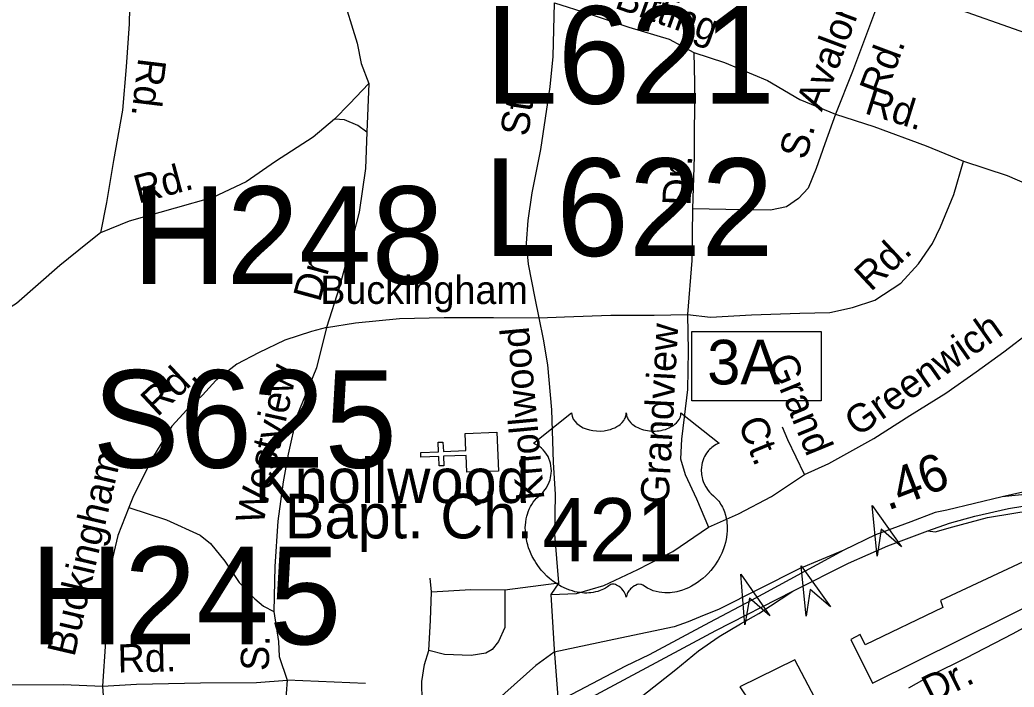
# Model space of a CAD drawing. Extents: x 1547597 to 1699558, y 810033 to 920809.
# Drawn here: x 1618038 to 1621385, y 854939 to 857184 of the extents above; entities that cross this region are included whole.
import ezdxf

# ---------------------------------------------------------------- set-up
doc = ezdxf.new("R2010")
doc.units = 0
for name, color, linetype in [('Exist Cultural Church CELL', 7, 'Continuous'), ('Exist Cultural Church Label', 7, 'Continuous'), ('Exist Cultural Shopping Center Building Footprint', 7, 'Continuous'), ('Exist Road Non-System Type 51', 7, 'Continuous'), ('Exist Road Non-System Type 51 Label', 7, 'Continuous'), ('Exist Road Primary Interstate Divided Center Attributed', 7, 'Continuous'), ('Exist Road Primary Interstate Interchange CELL', 7, 'Continuous'), ('Exist Road Primary Interstate Mileage Hundredths English Label', 7, 'Continuous'), ('Exist Road Primary Interstate Ramp 1 Lane Attributed', 7, 'Continuous'), ('Exist Road Primary Interstate Structure Cantilever Sign Attributed CELL', 7, 'Continuous'), ('Exist Road Primary Interstate Structure Cantilever Sign Number Label', 7, 'Continuous'), ('Exist Road Primary Interstate Structure Ovrhead Sign Attributed CELL', 7, 'Continuous'), ('Exist Road Primary Interstate Structure Ovrhead Sign Number Label', 7, 'Continuous'), ('Exist Road Primary US Shield CELL', 7, 'Continuous'), ('Exist Road Primary US Shield Number Label', 7, 'Continuous'), ('Exist Road Primary US Structure Non-Sys NCDOT Number Label', 7, 'Continuous')]:
    doc.layers.add(name, color=color, linetype=linetype)

msp = doc.modelspace()

# ---------------------------------------------------------------- linework, layer by layer
at = {"layer": 'Exist Cultural Church CELL'}
msp.add_lwpolyline([(1619542.2, 855661.8), (1619539.9, 855718.7), (1619463.8, 855715.8), (1619465.1, 855683.8), (1619449.1, 855683.2), (1619447.8, 855715.1), (1619387.8, 855712.8), (1619387.1, 855728.8), (1619447.2, 855731.1), (1619446, 855763.1), (1619461.9, 855763.7), (1619463.2, 855731.8), (1619539.3, 855734.7), (1619537.1, 855792.3), (1619643.5, 855796.5), (1619648.6, 855666)], close=True, dxfattribs=at)
at = {"layer": 'Exist Cultural Shopping Center Building Footprint'}
for points in [[(1620907.7, 854952.7), (1621651.9, 855321.6), (1621589.3, 855426), (1621564.9, 855408.6), (1621554.5, 855426), (1621137.2, 855231.1), (1621144.1, 855206.8), (1620883.3, 855081.5), (1620865.9, 855116.3), (1620834.6, 855098.9)], [(1620235.6, 854543.7), (1620472.1, 854724.7), (1620736.4, 854860.4), (1620646, 855031), (1620461.6, 854940.5), (1620496.4, 854888.3), (1620343.4, 854811.7), (1620256.5, 854738.6), (1620232.1, 854769.9), (1620120.8, 854679.5)]]:
    msp.add_lwpolyline(points, close=True, dxfattribs=at)
at = {"layer": 'Exist Road Non-System Type 51'}
for p, q in [((1619211.9, 856970), (1619205.4, 856806)), ((1619423.8, 855259.7), (1619418.5, 855305.9)), ((1619669.6, 855266.2), (1619851.8, 855289.5)), ((1619851.8, 855289.5), (1619824.8, 855250.8)), ((1619824.8, 855250.8), (1619835.8, 855065.6)), ((1619835.8, 855065.6), (1619850.1, 854890.5)), ((1619201.4, 854951.3), (1618937, 854962.5))]:
    msp.add_line(p, q, dxfattribs=at)
for points in [[(1620942.7, 857307.7), (1620918.1, 857216.3), (1620840.8, 857009.6), (1620782.9, 856866.5)], [(1621810.7, 856989.7), (1621630, 857066.6), (1621385.8, 857152.6), (1621207, 857215.5), (1621073.8, 857259.6), (1620942.7, 857307.7)], [(1618407.4, 857277.7), (1618405.8, 857169.9), (1618395.6, 857026), (1618383.3, 856880.3), (1618352.8, 856710.9), (1618328.7, 856569.3), (1618309.3, 856467.6)], [(1619119.9, 857276.6), (1619172.5, 857105.1), (1619186.1, 857036.9), (1619211.9, 856970)], [(1619785.5, 856181.9), (1619772.4, 856248), (1619750.1, 856362.3), (1619743.3, 856432.3), (1619748.5, 856508.3), (1619761.8, 856601.8), (1619791.9, 856747.3), (1619823, 856958.8), (1619832.7, 857060.7), (1619837.4, 857240.5)], [(1619837.4, 857240.5), (1619950.7, 857204.7), (1620087.8, 857158.7), (1620223.1, 857118.8), (1620306.4, 857073.5)], [(1620306.4, 857073.5), (1620308.8, 856971.6), (1620307.1, 856723.6), (1620302.4, 856547.8)], [(1620306.4, 857073.5), (1620409.8, 857039.9), (1620554.7, 856979.8), (1620663.6, 856916.3), (1620782.9, 856866.5)], [(1619211.9, 856970), (1619146.9, 856900.9), (1619096.2, 856849.7)], [(1620782.9, 856866.5), (1620747.3, 856767.1), (1620718.1, 856683.7), (1620691.2, 856618), (1620659.1, 856582.6), (1620618.3, 856555.2), (1620564.2, 856543.9), (1620414.4, 856546.2), (1620302.4, 856547.8)], [(1620782.9, 856866.5), (1620912.1, 856824.6), (1621088.9, 856760), (1621213.9, 856708.3)], [(1619096.2, 856849.7), (1619025.4, 856788.9), (1618898.2, 856706.8), (1618799.4, 856638.4), (1618686.7, 856586), (1618560.3, 856550), (1618405.7, 856506.3), (1618309.3, 856467.6)], [(1619205.4, 856806), (1619175.7, 856828.8), (1619130.2, 856847.2), (1619096.2, 856849.7)], [(1619205.4, 856806), (1619201.5, 856684.2), (1619179.3, 856536.6), (1619149.7, 856419.1), (1619113.6, 856285.8), (1619069.6, 856148.6)], [(1620285.2, 856192.4), (1620362.8, 856183.2), (1620500.8, 856191.2), (1620662.8, 856196.7), (1620764.7, 856199.3), (1620840.9, 856216.1), (1620915.3, 856240.8), (1621003.5, 856297.7), (1621062.8, 856362.7), (1621109.8, 856431.8), (1621136.8, 856487.5), (1621182.2, 856596.6), (1621213.9, 856708.3)], [(1621213.9, 856708.3), (1621361, 856660), (1621512, 856595.7), (1621653.2, 856551.7)], [(1620302.4, 856547.8), (1620299.8, 856374), (1620285.2, 856192.4)], [(1620678.7, 855654.7), (1620761, 855691.5), (1620912.2, 855775.2), (1621033.3, 855853.4), (1621154.2, 855927.6), (1621257.2, 856000), (1621350.2, 856066.5), (1621441, 856137.1), (1621520.3, 856226), (1621553.4, 856287.3), (1621582.1, 856341), (1621619.6, 856444.3), (1621653.2, 856551.7)], [(1618309.3, 856467.6), (1618264.7, 856432.3), (1618171.8, 856357.7), (1618025.9, 856230), (1617951.3, 856183.3), (1617858, 856102.8), (1617781.4, 856055.9)], [(1619785.5, 856181.9), (1619871.4, 856184.6), (1620027.4, 856190.2), (1620173.2, 856190.1), (1620285.2, 856192.4)], [(1620285.2, 856192.4), (1620287.3, 856070.5), (1620285.2, 855940.5), (1620273.9, 855846.8), (1620264.8, 855773), (1620261.7, 855707), (1620277, 855654.9), (1620315.6, 855572.2), (1620356.3, 855477.8)], [(1619069.6, 856148.6), (1619167.8, 856165), (1619315.8, 856178.8), (1619465.7, 856182.6), (1619631.6, 856182), (1619785.5, 856181.9)], [(1619851.8, 855289.5), (1619838.3, 855453.4), (1619840.4, 855587.3), (1619834, 855695.5), (1619828.6, 855871.5), (1619815.1, 856023.4), (1619800.4, 856109.6), (1619785.5, 856181.9)], [(1619069.6, 856148.6), (1619019.5, 856135.2), (1618929.1, 856106.6), (1618840.6, 856064), (1618768.1, 856025.1), (1618697.4, 855970.3), (1618652.6, 855920.9), (1618599.9, 855871.8), (1618549.2, 855816.6), (1618487.7, 855715.6), (1618419.8, 855582.7), (1618404.5, 855543.6)], [(1619069.6, 856148.6), (1619035.6, 856013), (1618968.8, 855848.5), (1618941.1, 855723), (1618923.4, 855629.7), (1618905.8, 855497.2), (1618896.1, 855345.2), (1618892.2, 855193.9)], [(1620678.7, 855654.7), (1620622.4, 855771.5), (1620605, 855813.9)], [(1620356.3, 855477.8), (1620456.9, 855522.1), (1620567.5, 855580.5), (1620678.7, 855654.7)], [(1618404.5, 855543.6), (1618367.7, 855449.5), (1618342, 855339.9), (1618326.5, 855236.2), (1618326.4, 855092.3), (1618316.2, 854942.6)], [(1618404.5, 855543.6), (1618531.3, 855501.9), (1618644.3, 855450.5), (1618679.2, 855422.6), (1618728, 855363.3), (1618775.6, 855290.6), (1618829.1, 855236.7), (1618857.2, 855211.4), (1618892.2, 855193.9)], [(1619824.8, 855250.8), (1619911.3, 855254.5), (1620003.5, 855281.2), (1620118.3, 855335.3), (1620235.2, 855395.6), (1620356.3, 855477.8)], [(1619669.6, 855266.2), (1619669.7, 855140.3), (1619649.1, 855092.5), (1619627.8, 855065.9), (1619606.5, 855053.1), (1619556.5, 855045.9), (1619466.5, 855049.4), (1619414.8, 855062)], [(1619414.8, 855062), (1619420.4, 855164), (1619423.8, 855259.7)], [(1619423.8, 855259.7), (1619555.8, 855267.9), (1619669.6, 855266.2)], [(1621815.5, 855184.2), (1621789.8, 855214.7), (1621759.3, 855245.1), (1621745.3, 855261.5), (1621707.9, 855273.2), (1621683.8, 855270.1), (1621559, 855216), (1621379.8, 855118.6), (1621222.6, 855037.1), (1621106, 854978.9), (1621029.3, 854936)], [(1618892.2, 855193.9), (1618908.7, 855092.2), (1618911, 855042), (1618937, 854962.5)], [(1619392.3, 854890.6), (1619391.2, 854958.4), (1619399.2, 855015.3), (1619414.8, 855062)], [(1618316.2, 854942.6), (1618430.1, 854948.9), (1618646, 854953.5), (1618833.9, 854954.7), (1618937, 854962.5)], [(1618937, 854962.5), (1618931.1, 854872.8), (1618909.7, 854752), (1618887.6, 854634.1), (1618833.2, 854461.7), (1618787.3, 854314.6), (1618758.2, 854209.6), (1618722.6, 854034.3)], [(1617870.6, 854947.3), (1618000.5, 854947.2), (1618184.4, 854948.5), (1618316.2, 854942.6)], [(1618316.2, 854942.6), (1618324.2, 854814.4), (1618320.3, 854682.6)]]:
    msp.add_lwpolyline(points, dxfattribs=at)
at = {"layer": 'Exist Road Primary Interstate Divided Center Attributed'}
for points in [[(1622132.4, 855557.4), (1621987.3, 855580.3), (1621960.5, 855582.2), (1621896.7, 855589.9), (1621808.5, 855598.5), (1621707.9, 855603.2), (1621647.1, 855603.2), (1621486.4, 855593.6), (1621344.4, 855579.5)], [(1621344.4, 855579.5), (1621158.1, 855534.4), (1621119, 855527), (1621036.5, 855495.2), (1620918, 855451.6), (1620811.1, 855399.8)], [(1621094.5, 855465.5), (1621166.7, 855490.4), (1621252.9, 855513.8), (1621365.3, 855539.8), (1621462.3, 855555.5), (1621537.3, 855561.1), (1621639.9, 855567.2), (1621727.6, 855565.8), (1621826, 855561.8), (1621916.9, 855552.9), (1622007.3, 855538.9), (1622102.8, 855519.9)], [(1620640.1, 855261.8), (1620827, 855356.3), (1620959.4, 855414.3), (1621094.5, 855465.5)], [(1620811.1, 855399.8), (1620499.1, 855230.4), (1620359, 855156.2), (1620155.6, 855047.9), (1620076.9, 855009.8), (1619850.1, 854890.5)], [(1619852.9, 854847.3), (1620225.4, 855046.5), (1620380.5, 855129.7), (1620640.1, 855261.8)]]:
    msp.add_lwpolyline(points, dxfattribs=at)
at = {"layer": 'Exist Road Primary Interstate Interchange CELL'}
msp.add_lwpolyline([(1620299.9, 856135.9), (1620734.8, 856135.9), (1620734.8, 855902.6), (1620299.9, 855902.6)], close=True, dxfattribs=at)
at = {"layer": 'Exist Road Primary Interstate Ramp 1 Lane Attributed'}
for points in [[(1622183.1, 855752.6), (1622141.3, 855780.4), (1622116, 855800.8), (1622080.4, 855822.8), (1622051.8, 855834.1), (1622012.9, 855844.4), (1621978.3, 855847.3), (1621930.3, 855844.6), (1621896.1, 855838.3), (1621855.7, 855824.3), (1621769.8, 855760.7), (1621691.6, 855697.6), (1621574, 855639), (1621508, 855616.5), (1621344.4, 855579.5)], [(1621094.5, 855465.5), (1621118.4, 855461.8), (1621178.4, 855478.2), (1621295.1, 855509.3), (1621384.1, 855524.8), (1621438.4, 855533.2), (1621489.5, 855536.5), (1621529.8, 855531.8), (1621566.8, 855525.3), (1621588.9, 855520.1), (1621610.9, 855510.7), (1621642.3, 855492.9), (1621719.3, 855390.2), (1621787.2, 855315.3), (1621862.1, 855230.4)], [(1620811.1, 855399.8), (1620660.7, 855336.8), (1620392.2, 855201.1), (1620328, 855175.4), (1620286.8, 855159), (1620239.7, 855141.9), (1620058.9, 855103.9), (1619836.2, 855057.1)], [(1619846.9, 854638.7), (1619892.4, 854685.8), (1620008.2, 854798), (1620113.1, 854894), (1620245.6, 854998.2), (1620321.9, 855061), (1620392.2, 855109.8), (1620463, 855152.4), (1620524.8, 855187.1), (1620640.1, 855261.8)], [(1619836.2, 855057.1), (1619774.9, 855011.6), (1619670, 854919.3), (1619581.3, 854839.7), (1619501.7, 854765.5), (1619449.3, 854722), (1619314, 854629.9), (1619141.5, 854518.4)]]:
    msp.add_lwpolyline(points, dxfattribs=at)
at = {"layer": 'Exist Road Primary Interstate Structure Cantilever Sign Attributed CELL'}
for points in [[(1620923.1, 855380), (1620906.5, 855549.9), (1621005.8, 855411), (1620936.5, 855470)], [(1620684.4, 855177.8), (1620667.3, 855347.7), (1620767, 855209.1), (1620697.5, 855267.8)]]:
    msp.add_lwpolyline(points, close=True, dxfattribs=at)
at = {"layer": 'Exist Road Primary Interstate Structure Ovrhead Sign Attributed CELL'}
msp.add_lwpolyline([(1620478.5, 855149.2), (1620464.8, 855319.3), (1620561.8, 855178.8), (1620493.5, 855238.9)], close=True, dxfattribs=at)
at = {"layer": 'Exist Road Primary US Shield CELL'}
msp.add_lwpolyline([(1619895, 855861.9), (1619895.3, 855856.6), (1619896.6, 855850.3), (1619897.6, 855847), (1619900.6, 855840.8), (1619905.4, 855833.4), (1619912.2, 855826.2), (1619919.9, 855819.9), (1619925.1, 855816.5), (1619933.8, 855811.8), (1619943.8, 855807.6), (1619954.9, 855804.4), (1619966.2, 855802.2), (1619978.6, 855800.8), (1619990.8, 855800.6), (1620004, 855801.6), (1620018.6, 855804.4), (1620025.4, 855806.1), (1620032.9, 855808.7), (1620039.9, 855811.6), (1620047.5, 855815.7), (1620053.7, 855819.6), (1620058.5, 855823.1), (1620065.4, 855829.7), (1620070.8, 855836.4), (1620073.1, 855840.2), (1620075, 855843.9), (1620077.7, 855851.6), (1620078.5, 855855), (1620079, 855862.2), (1620079.5, 855856.2), (1620080.1, 855852.5), (1620081.1, 855848.8), (1620082.6, 855844.9), (1620085.3, 855839.5), (1620088.4, 855834.9), (1620094.1, 855828.1), (1620097.7, 855824.8), (1620100.9, 855822.1), (1620109.7, 855816.1), (1620119.9, 855811), (1620124.9, 855808.8), (1620130.1, 855806.9), (1620136.6, 855805), (1620143.4, 855803.4), (1620150, 855802.2), (1620156.9, 855801.2), (1620163.9, 855800.7), (1620169.6, 855800.6), (1620176.5, 855800.6), (1620183, 855801), (1620189.6, 855801.8), (1620196.9, 855803), (1620202.7, 855804.3), (1620210.5, 855806.3), (1620217.5, 855808.8), (1620223.6, 855811.5), (1620231.6, 855815.7), (1620238.1, 855819.7), (1620242.8, 855823.5), (1620248.4, 855828.7), (1620253.7, 855834.8), (1620256.8, 855839.3), (1620259, 855844), (1620261.1, 855848.8), (1620262.3, 855854), (1620262.9, 855858.5), (1620263.1, 855862.3), (1620391.7, 855759.9), (1620388.6, 855758.7), (1620381.6, 855755.3), (1620376.1, 855752), (1620367.2, 855745.8), (1620363.4, 855742.4), (1620359.7, 855738.8), (1620356.2, 855735), (1620353.1, 855731.4), (1620349.4, 855726.2), (1620346, 855721.1), (1620342.8, 855715.4), (1620340.4, 855710.4), (1620336.4, 855700.1), (1620334.5, 855693.6), (1620333.3, 855688), (1620331.8, 855676.6), (1620331.4, 855671.1), (1620331.4, 855665.7), (1620331.7, 855660), (1620332.2, 855654.5), (1620333.2, 855648.8), (1620334.1, 855643.8), (1620335.7, 855637.6), (1620338, 855630.5), (1620340.8, 855623.6), (1620346.7, 855612.4), (1620354.3, 855601), (1620359.6, 855594.6), (1620365, 855589.2), (1620372.9, 855582.5), (1620377.2, 855578.7), (1620382.1, 855573.7), (1620390.2, 855564.4), (1620393.4, 855560), (1620396.7, 855555), (1620399.8, 855550), (1620402.8, 855544.5), (1620405.3, 855539.7), (1620409.8, 855528.7), (1620413.1, 855518), (1620414.6, 855512.3), (1620417, 855499.7), (1620417.9, 855493.5), (1620418.9, 855481.2), (1620418.9, 855466.3), (1620417.8, 855452.2), (1620415.1, 855435.7), (1620412.9, 855425.8), (1620409.5, 855414.3), (1620406.3, 855404.4), (1620400.4, 855389.7), (1620395.2, 855379.1), (1620388.4, 855366.6), (1620383.8, 855359.1), (1620378.4, 855351), (1620371.6, 855341.8), (1620363.7, 855331.9), (1620354.3, 855321.5), (1620346.6, 855313.8), (1620336.6, 855304.8), (1620330.5, 855299.8), (1620321.8, 855293.3), (1620310, 855285.4), (1620298.3, 855278.6), (1620288.3, 855273.5), (1620279.5, 855269.7), (1620268.1, 855265.4), (1620249.1, 855260.1), (1620242.2, 855258.7), (1620234, 855257.5), (1620226.4, 855256.7), (1620218.9, 855256.3), (1620208.9, 855256.3), (1620198.9, 855257), (1620189.5, 855258.4), (1620179.7, 855260.4), (1620169.5, 855263.5), (1620160.2, 855267.1), (1620150.8, 855271.8), (1620134.8, 855281.8), (1620130.3, 855284.2), (1620127.7, 855284.9), (1620121.5, 855285.2), (1620115.7, 855284), (1620109.8, 855281.6), (1620106.3, 855279.7), (1620101.5, 855276.6), (1620097.9, 855273.7), (1620093.5, 855269.6), (1620090.4, 855266.1), (1620088.1, 855263.3), (1620083.6, 855256.3), (1620082, 855252.9), (1620080.4, 855248.6), (1620078.9, 855242.2), (1620076.9, 855250.3), (1620074.5, 855255.6), (1620071.8, 855260.1), (1620068.9, 855264.2), (1620064.4, 855269.3), (1620060.4, 855273.2), (1620055.6, 855277.2), (1620050.4, 855280.3), (1620046.3, 855282.4), (1620042.5, 855283.9), (1620037.8, 855285), (1620034, 855285.3), (1620030.9, 855285.2), (1620026.6, 855284.2), (1620020.8, 855280.1), (1620015.3, 855276.3), (1620009.3, 855272.5), (1620002.2, 855268.7), (1619996.9, 855266.3), (1619990.7, 855263.9), (1619983.4, 855261.4), (1619975.5, 855259.4), (1619967.4, 855257.8), (1619960.2, 855256.6), (1619952.6, 855256), (1619945.7, 855255.7), (1619938.4, 855255.8), (1619931.7, 855256.3), (1619923.9, 855257), (1619914.1, 855258.5), (1619906.1, 855260.3), (1619897.6, 855262.6), (1619888.9, 855265.3), (1619879.5, 855268.9), (1619867.8, 855274), (1619859.7, 855278.2), (1619846.9, 855285.5), (1619831.8, 855295.9), (1619820.5, 855305.1), (1619812.1, 855312.7), (1619799.9, 855325.1), (1619792.7, 855333.2), (1619781.5, 855347.8), (1619774.3, 855358.4), (1619769.6, 855366.1), (1619762.7, 855378.6), (1619759, 855386.4), (1619754.1, 855397.8), (1619750.3, 855408.2), (1619747.1, 855418.1), (1619745.4, 855424.4), (1619743, 855435.4), (1619741.5, 855443.3), (1619740, 855454), (1619739.2, 855465.3), (1619739.1, 855475.7), (1619739.4, 855484.4), (1619740.3, 855494.5), (1619742.1, 855505.2), (1619744.1, 855514.4), (1619746, 855521), (1619748.7, 855529.1), (1619752.3, 855538), (1619756.6, 855546.5), (1619760.6, 855553.5), (1619765.7, 855561.1), (1619770.7, 855567.6), (1619777.3, 855574.7), (1619784.1, 855581.3), (1619790.4, 855586.4), (1619797.8, 855593.6), (1619801.7, 855598.1), (1619806.4, 855604.2), (1619810.1, 855609.9), (1619813.1, 855615), (1619817, 855622.5), (1619819.3, 855628.1), (1619822.3, 855636.8), (1619823.8, 855642.9), (1619825.3, 855650.7), (1619826.3, 855658.1), (1619826.7, 855667.3), (1619826.4, 855674.9), (1619825.4, 855683.8), (1619823.8, 855692.3), (1619821.8, 855699.7), (1619818.6, 855708.2), (1619815.6, 855714.5), (1619810.7, 855722.9), (1619805.2, 855730.7), (1619799.6, 855737.1), (1619793.9, 855742.8), (1619788.4, 855747.1), (1619783.2, 855750.8), (1619776.7, 855754.7), (1619770.4, 855757.9), (1619766.4, 855759.4)], close=True, dxfattribs=at)

# ---------------------------------------------------------------- texts
at = {"layer": 'Exist Cultural Church Label'}
for s, p in [('Knollwood', (1618828.6, 855558.7)), ('Bapt. Ch.', (1618928.9, 855439.5))]:
    msp.add_text(s, height=150, dxfattribs=at).set_placement(p)
at = {"layer": 'Exist Road Non-System Type 51 Label'}
for s, rotation, p in [('Bitting', 340.3346, (1620036.1, 857225)), ('Avalon', 69.5171, (1620737.2, 856872.8)), ('Rd.', 69.5171, (1620950.3, 856921.8)), ('Rd.', 263.106, (1618436.7, 857058.2)), ('St.', 81.633, (1619748.3, 856788.8)), ('Rd.', 342.6575, (1620877.4, 856870.2)), ('S.', 74.3896, (1620683.6, 856709.7)), ('Rd.', 15.0256, (1618436.4, 856565.2)), ('Dr.', 87.8835, (1620295.2, 856557.4)), ('Rd.', 43.0505, (1620902, 856267.1)), ('Dr.', 74.8426, (1619047.9, 856231.4)), ('Buckingham', 359.9369, (1619048.7, 856228.5)), ('Grandview', 86.9044, (1620221.3, 855553.6)), ('Greenwich', 35.1071, (1620857, 855778.8)), ('Knollwood', 95.24, (1619803.8, 855571)), ('Grand', 292.2687, (1620555.3, 856037.4)), ('Rd.', 43.0505, (1618500, 855845.8)), ('Westview', 77.5285, (1618855.7, 855481.6)), ('Ct.', 292.2687, (1620453.7, 855827.4)), ('Buckingham', 76.8294, (1618220.9, 855038.3)), ('Rd.', 1.228, (1618367.5, 854988.1)), ('S.', 88.2785, (1618875.2, 854992.7)), ('Dr.', 26.5438, (1621105.3, 854881.2))]:
    msp.add_text(s, height=95, rotation=rotation, dxfattribs=at).set_placement(p)
at = {"layer": 'Exist Road Primary Interstate Interchange CELL'}
msp.add_text('3A', height=150, dxfattribs=at).set_placement((1620351.4, 855957.5))
at = {"layer": 'Exist Road Primary Interstate Mileage Hundredths English Label'}
msp.add_text('.46', height=125, rotation=21.1247, dxfattribs=at).set_placement((1620958.9, 855532.2))
at = {"layer": 'Exist Road Primary Interstate Structure Cantilever Sign Number Label'}
for s, p in [('L621', (1619604.2, 856901.7)), ('L622', (1619599.2, 856389.6))]:
    msp.add_text(s, height=328.08, dxfattribs=at).set_placement(p)
at = {"layer": 'Exist Road Primary Interstate Structure Ovrhead Sign Number Label'}
msp.add_text('S625', height=328.08, dxfattribs=at).set_placement((1618282.6, 855677.2))
at = {"layer": 'Exist Road Primary US Shield Number Label'}
msp.add_text('421', height=212.5, dxfattribs=at).set_placement((1619796.2, 855362.6))
at = {"layer": 'Exist Road Primary US Structure Non-Sys NCDOT Number Label'}
for s, p in [('H248', (1618416.5, 856295.7)), ('H245', (1618071.3, 855083.1))]:
    msp.add_text(s, height=328.08, dxfattribs=at).set_placement(p)

doc.saveas('drawing.dxf')
